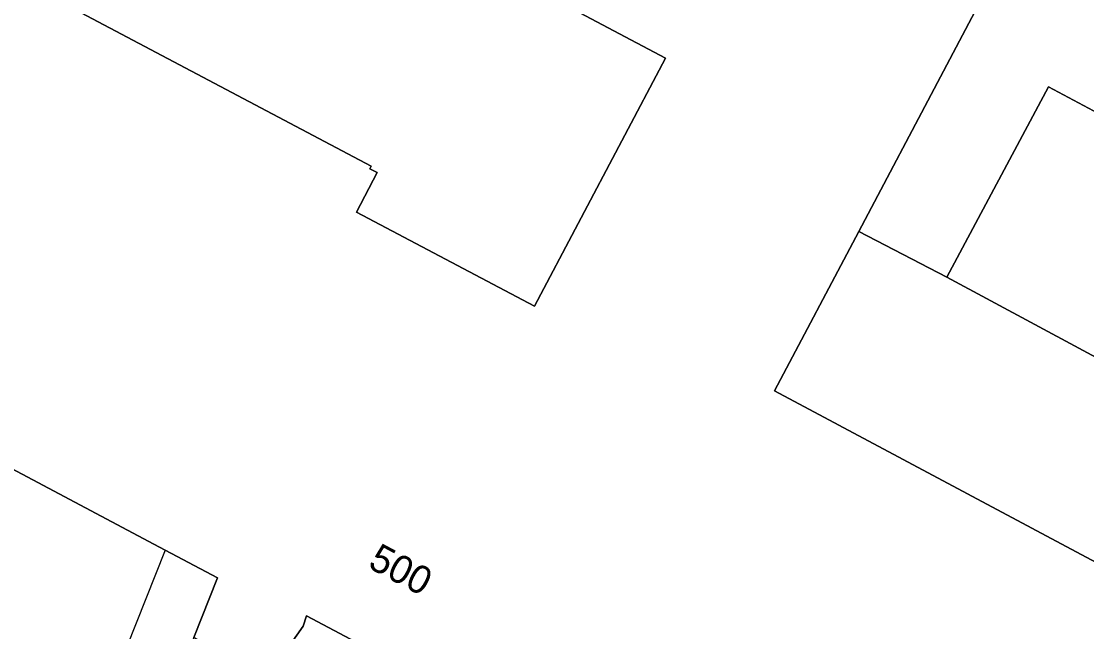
# Model space of a CAD drawing. Extents: x 159489 to 160304, y 383825 to 384531.
# Drawn here: x 159661.76 to 159699.69, y 384085.45 to 384107.17 of the extents above; entities that cross this region are included whole.
import ezdxf

# ---------------------------------------------------------------- set-up
doc = ezdxf.new("R2010")
doc.units = 0
for name, color, linetype in [('IMGEO_Pand', 7, 'Continuous'), ('IMGEO_Pand_nummerreeks', 7, 'Continuous'), ('IMGEO_Pand_overbouw', 7, 'Continuous'), ('IMGEO_Voetpad_open', 7, 'Continuous')]:
    doc.layers.add(name, color=color, linetype=linetype)

msp = doc.modelspace()

# ---------------------------------------------------------------- linework, layer by layer
at = {"layer": 'IMGEO_Pand'}
for points in [[(159727.344, 384073.348), (159688.581, 384094.024), (159691.579, 384099.696), (159709.034, 384132.721)], [(159672.239, 384112.45), (159684.69, 384105.859), (159680.029, 384097.039), (159673.691, 384100.384), (159674.429, 384101.789), (159674.165, 384101.923), (159674.217, 384102.022), (159642.974, 384118.53)], [(159634.89, 384105.347), (159640.298, 384102.473), (159646.595, 384099.129), (159666.48, 384088.565), (159668.739, 384087.365), (159667.902, 384085.242), (159670.52, 384083.843), (159671.791, 384085.653), (159671.911, 384086.023), (159676.411, 384083.632), (159676.17, 384083.332), (159675.362, 384081.263), (159678.003, 384079.855), (159678.156, 384080.106), (159679.824, 384079.218), (159678.985, 384077.655), (159679.718, 384077.255), (159679.854, 384077.181), (159679.478, 384076.499), (159679.636, 384076.415), (159700.953, 384065.041)]]:
    msp.add_lwpolyline(points, dxfattribs=at)
msp.add_lwpolyline([(159706.87, 384112.163), (159701.898, 384102.938), (159698.331, 384104.838), (159694.71, 384098.068), (159731.054, 384078.532), (159738.835, 384092.992), (159730.115, 384097.685), (159733.403, 384103.792), (159742.122, 384099.1), (159746.233, 384106.739), (159734.04, 384113.305), (159727.463, 384101.093)], close=True, dxfattribs=at)
at = {"layer": 'IMGEO_Pand_overbouw'}
msp.add_lwpolyline([(159679.824, 384079.218), (159678.156, 384080.106), (159678.003, 384079.855), (159675.362, 384081.263), (159676.17, 384083.332), (159676.411, 384083.632), (159671.911, 384086.023), (159671.791, 384085.653), (159670.52, 384083.843), (159667.902, 384085.242), (159668.739, 384087.365), (159666.881, 384088.352), (159662.062, 384076.234), (159662.407, 384076.122), (159662.817, 384075.986), (159663.226, 384075.844), (159663.537, 384075.733)], dxfattribs=at)
at = {"layer": 'IMGEO_Voetpad_open'}
for points in [[(159785.06, 384169.44), (159781.081, 384171.509), (159772.985, 384156.701), (159771.281, 384156.067), (159769.847, 384153.424), (159770.883, 384152.856), (159759.218, 384131.522), (159756.188, 384125.276), (159748.367, 384110.748), (159746.233, 384106.739), (159742.122, 384099.1), (159733.403, 384103.792), (159730.115, 384097.685), (159738.835, 384092.992), (159731.054, 384078.532), (159694.71, 384098.068), (159691.579, 384099.696), (159688.581, 384094.024), (159727.344, 384073.348), (159727.4, 384073.454), (159732.135, 384070.941)], [(159678.25, 384123.82), (159690.709, 384117.239), (159694.57, 384124.549), (159682.119, 384131.13), (159687.696, 384141.679), (159661.097, 384155.654), (159640.799, 384117.299), (159641.726, 384116.807), (159642.659, 384118.574), (159642.924, 384118.433), (159642.974, 384118.53), (159674.217, 384102.022), (159674.165, 384101.923), (159674.429, 384101.789), (159673.691, 384100.384), (159680.029, 384097.039), (159684.69, 384105.859), (159672.239, 384112.45)], [(159673.838, 384073.023), (159678.003, 384079.855), (159675.362, 384081.263), (159676.17, 384083.332), (159676.411, 384083.632), (159671.911, 384086.023), (159671.791, 384085.653), (159670.52, 384083.843), (159667.902, 384085.242), (159664.931, 384077.706)]]:
    msp.add_lwpolyline(points, close=True, dxfattribs=at)
for points in [[(159709.034, 384132.721), (159691.579, 384099.696), (159694.71, 384098.068), (159698.331, 384104.838), (159701.898, 384102.938), (159706.87, 384112.163), (159727.463, 384101.093), (159734.04, 384113.305), (159746.233, 384106.739), (159748.367, 384110.748)], [(159667.902, 384085.242), (159668.739, 384087.365), (159666.48, 384088.565), (159646.595, 384099.129), (159645.876, 384097.776), (159639.58, 384101.122), (159639.149, 384100.327), (159661.376, 384088.514), (159657.661, 384081.528), (159635.437, 384093.346), (159633.895, 384090.435)]]:
    msp.add_lwpolyline(points, dxfattribs=at)

# ---------------------------------------------------------------- texts
at = {"layer": 'IMGEO_Pand_nummerreeks'}
msp.add_text('500', height=1, rotation=331.9308, dxfattribs=at).set_placement((159674.057, 384087.754))

doc.saveas('drawing.dxf')
